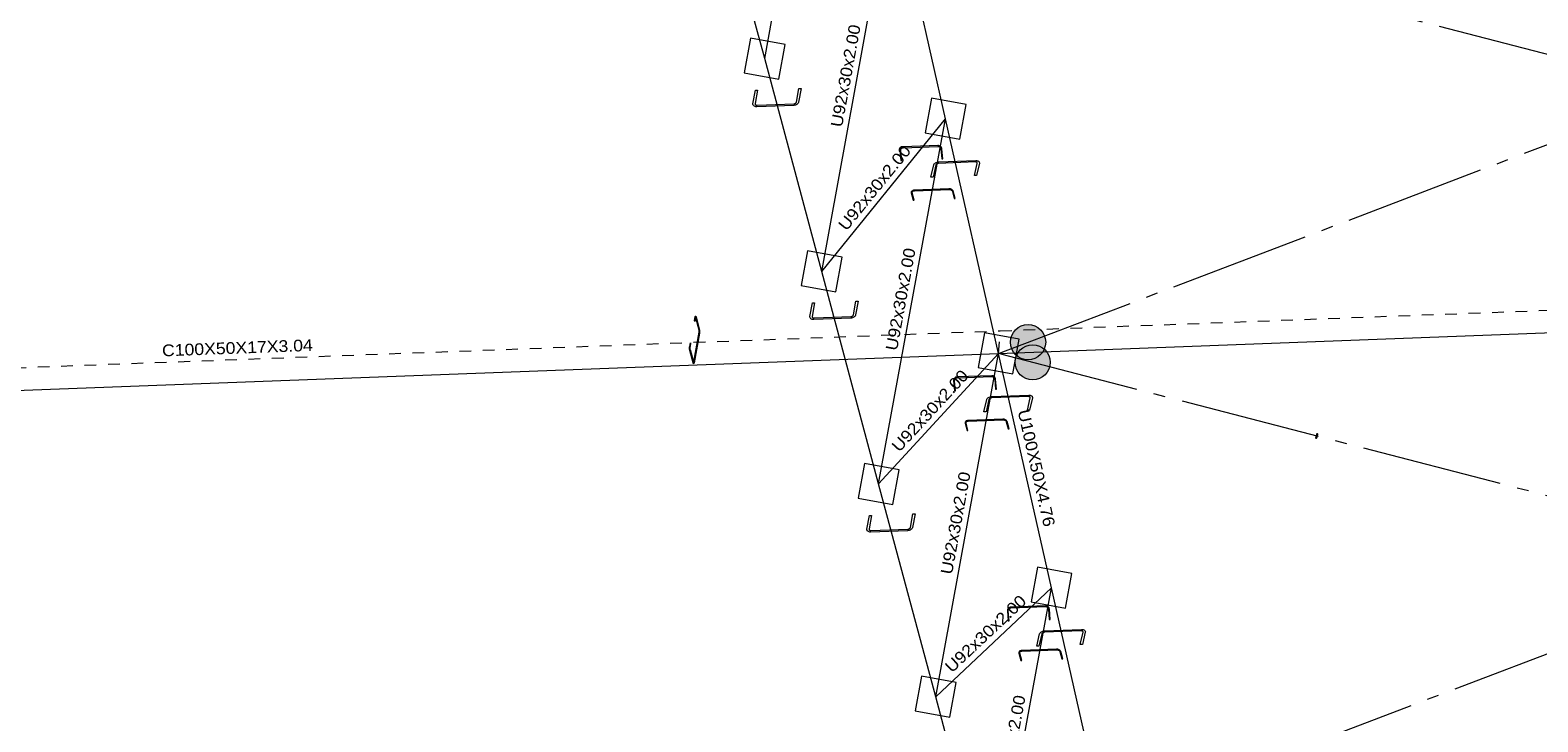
# Model space of a CAD drawing. Header units: millimetres. Extents: x 10 to 1250, y -62 to 528.
# Tile 492 of 656: x 557 to 570, y 508 to 514. Entities that reach past the tile are written whole.
import ezdxf
from ezdxf.enums import TextEntityAlignment as Align

# ---------------------------------------------------------------- set-up
doc = ezdxf.new("R2010")
doc.units = ezdxf.units.MM
doc.header["$LTSCALE"] = 0.05
for name, pattern in [('ACAD_ISO04W100', [30.5, 24, -3, 0.5, -3]), ('CYPE_PUNTO', [0.075, 0, -0.075]), ('CYPE_RAYAPUNTO', [0.4125, 0.2025, -0.105, 0, -0.105])]:
    doc.linetypes.add(name, pattern=pattern)
for name, color, linetype, lineweight in [('ARTICULACOES_EM_EXTREMOS', 7, 'Continuous', 9), ('BARRAS_DE_ACO', 7, 'Continuous', 9), ('NOS', 152, 'Continuous', 9), ('REFERENCIA_DAS_BARRAS', 2, 'Continuous', 9)]:
    doc.layers.add(name, color=color, linetype=linetype, lineweight=lineweight)
doc.layers.add('DIAGONAIS', color=7, linetype='Continuous')
doc.styles.add('CYPETXT', font='arial.ttf', dxfattribs={"height": 0.2})

msp = doc.modelspace()

# ---------------------------------------------------------------- hatches: boundary and pattern name
at = {"layer": 'ARTICULACOES_EM_EXTREMOS'}
h = msp.add_hatch(color=256, dxfattribs=at)
edge = h.paths.add_edge_path()
edge.add_arc((565.4981, 511.4141), 0.15, 0, 360)
h = msp.add_hatch(color=256, dxfattribs=at)
edge = h.paths.add_edge_path()
edge.add_arc((565.5368, 511.2429), 0.15, 0, 360)

# ---------------------------------------------------------------- linework, layer by layer
for centre in [(565.4981, 511.4141), (565.5368, 511.2429)]:
    msp.add_circle(centre, 0.15, dxfattribs=at)
at = {"layer": 'BARRAS_DE_ACO', "linetype": 'ACAD_ISO04W100'}
for p, q in [((565.2465, 511.3183), (577.0093, 515.7946)), ((577.9132, 511.7937), (564.3426, 515.3192)), ((566.1496, 507.3202), (577.9132, 511.7937)), ((578.8163, 507.7956), (565.2465, 511.3183))]:
    msp.add_line(p, q, dxfattribs=at)
at = {"layer": 'BARRAS_DE_ACO'}
for p, q in [((563.2509, 513.8335), (562.7651, 515.6461)), ((563.2509, 513.8335), (563.5538, 515.4855)), ((563.7374, 512.0181), (564.3426, 515.3192)), ((564.7942, 513.3202), (564.3426, 515.3192)), ((563.7374, 512.0181), (563.2509, 513.8335)), ((563.7374, 512.0181), (564.7942, 513.3202)), ((564.2231, 510.2054), (564.7942, 513.3202)), ((565.2465, 511.3183), (564.7942, 513.3202)), ((564.2231, 510.2054), (563.7374, 512.0181)), ((565.2465, 511.3183), (577.9132, 511.7937)), ((552.239, 510.8301), (565.2465, 511.3183)), ((564.2231, 510.2054), (565.2465, 511.3183)), ((564.7096, 508.39), (565.2465, 511.3183)), ((565.698, 509.3192), (565.2465, 511.3183)), ((564.7096, 508.39), (564.2231, 510.2054)), ((564.7096, 508.39), (565.698, 509.3192)), ((565.1953, 506.5774), (565.698, 509.3192)), ((566.1496, 507.3202), (565.698, 509.3192)), ((565.1953, 506.5774), (564.7096, 508.39))]:
    msp.add_line(p, q, dxfattribs=at)
at = {"layer": 'BARRAS_DE_ACO', "linetype": 'CYPE_RAYAPUNTO'}
for p, q in [((565.2595, 511.5111), (577.9262, 511.9866)), ((552.2521, 511.0229), (565.2595, 511.5111))]:
    msp.add_line(p, q, dxfattribs=at)
at = {"layer": 'BARRAS_DE_ACO', "linetype": 'CYPE_PUNTO'}
msp.add_line((565.2465, 511.3183), (565.2595, 511.5111), dxfattribs=at)
msp.add_line((565.2465, 511.3183), (565.2595, 511.5111), dxfattribs=at)
at = {"layer": 'BARRAS_DE_ACO'}
for points in [[(563.1692, 513.4489), (563.1691, 513.4462), (563.1697, 513.4437), (563.171, 513.4414), (563.1729, 513.4394), (563.1754, 513.4378), (563.1784, 513.4367), (563.1817, 513.436), (563.1853, 513.4359), (563.5006, 513.4477), (563.5042, 513.4481), (563.5079, 513.449), (563.5113, 513.4504), (563.5144, 513.4522), (563.5171, 513.4544), (563.5192, 513.4568), (563.5208, 513.4594), (563.5216, 513.4621), (563.5429, 513.5782), (563.5614, 513.5789), (563.5402, 513.4628), (563.5385, 513.4574), (563.5354, 513.4522), (563.5311, 513.4474), (563.5258, 513.4431), (563.5195, 513.4395), (563.5126, 513.4367), (563.5054, 513.4349), (563.4981, 513.4341), (563.1828, 513.4222), (563.1756, 513.4225), (563.169, 513.4238), (563.163, 513.4261), (563.158, 513.4293), (563.1542, 513.4332), (563.1516, 513.4378), (563.1504, 513.4429), (563.1507, 513.4482), (563.172, 513.5643), (563.1905, 513.565), (563.1692, 513.4489)], [(564.4118, 513.0494), (564.4119, 513.0539), (564.4128, 513.0583), (564.4146, 513.0624), (564.4171, 513.066), (564.4204, 513.069), (564.4242, 513.0713), (564.4285, 513.0728), (564.433, 513.0734), (564.729, 513.0845), (564.7336, 513.0843), (564.7381, 513.0831), (564.7423, 513.0811), (564.7461, 513.0784), (564.7494, 513.075), (564.7519, 513.071), (564.7537, 513.0667), (564.7546, 513.0622), (564.7627, 512.9773), (564.7705, 512.9776), (564.7623, 513.0625), (564.7612, 513.0685), (564.7588, 513.0743), (564.7555, 513.0795), (564.7511, 513.084), (564.746, 513.0877), (564.7404, 513.0904), (564.7344, 513.0919), (564.7282, 513.0923), (564.4323, 513.0812), (564.4262, 513.0803), (564.4206, 513.0784), (564.4154, 513.0753), (564.4111, 513.0713), (564.4077, 513.0665), (564.4053, 513.061), (564.4041, 513.0551), (564.4041, 513.0491), (564.4122, 512.9641), (564.42, 512.9644), (564.4118, 513.0494)], [(565.064, 512.9398), (565.0642, 512.9422), (565.0636, 512.9445), (565.0624, 512.9465), (565.0605, 512.9483), (565.0581, 512.9497), (565.0551, 512.9507), (565.0518, 512.9513), (565.0483, 512.9514), (564.733, 512.9396), (564.7293, 512.9392), (564.7257, 512.9384), (564.7222, 512.9371), (564.719, 512.9355), (564.7163, 512.9335), (564.7141, 512.9314), (564.7125, 512.929), (564.7116, 512.9266), (564.6874, 512.8223), (564.6689, 512.8216), (564.693, 512.9259), (564.6949, 512.9307), (564.698, 512.9354), (564.7025, 512.9398), (564.7079, 512.9437), (564.7143, 512.9469), (564.7212, 512.9494), (564.7285, 512.9511), (564.7358, 512.9518), (565.0511, 512.9637), (565.0582, 512.9635), (565.0649, 512.9623), (565.0707, 512.9603), (565.0757, 512.9575), (565.0794, 512.9539), (565.0818, 512.9498), (565.0829, 512.9453), (565.0825, 512.9405), (565.0583, 512.8362), (565.0398, 512.8355), (565.064, 512.9398)], [(564.5094, 512.6879), (564.509, 512.6912), (564.5094, 512.6944), (564.5108, 512.6974), (564.5131, 512.7), (564.516, 512.7022), (564.5197, 512.7039), (564.5238, 512.705), (564.5283, 512.7055), (564.8242, 512.7166), (564.8289, 512.7165), (564.8335, 512.7157), (564.838, 512.7143), (564.8421, 512.7124), (564.8457, 512.7099), (564.8486, 512.7071), (564.8508, 512.7041), (564.8521, 512.7008), (564.8685, 512.6396), (564.8763, 512.6398), (564.8599, 512.7011), (564.8581, 512.7054), (564.8552, 512.7095), (564.8513, 512.7133), (564.8465, 512.7165), (564.8411, 512.7191), (564.8351, 512.721), (564.8289, 512.722), (564.8228, 512.7222), (564.5268, 512.7111), (564.5208, 512.7104), (564.5153, 512.709), (564.5105, 512.7067), (564.5065, 512.7037), (564.5035, 512.7002), (564.5017, 512.6963), (564.501, 512.692), (564.5016, 512.6877), (564.518, 512.6264), (564.5258, 512.6267), (564.5094, 512.6879)], [(563.6556, 511.634), (563.6554, 511.6313), (563.656, 511.6288), (563.6573, 511.6265), (563.6592, 511.6245), (563.6617, 511.6229), (563.6647, 511.6218), (563.668, 511.6212), (563.6716, 511.621), (563.9869, 511.6329), (563.9906, 511.6333), (563.9942, 511.6342), (563.9976, 511.6355), (564.0007, 511.6374), (564.0034, 511.6395), (564.0056, 511.6419), (564.0071, 511.6445), (564.0079, 511.6472), (564.0292, 511.7633), (564.0478, 511.764), (564.0265, 511.6479), (564.0248, 511.6426), (564.0217, 511.6373), (564.0175, 511.6325), (564.0121, 511.6282), (564.0058, 511.6246), (563.999, 511.6218), (563.9917, 511.62), (563.9844, 511.6192), (563.6691, 511.6074), (563.662, 511.6076), (563.6553, 511.6089), (563.6493, 511.6112), (563.6444, 511.6144), (563.6405, 511.6184), (563.6379, 511.6229), (563.6368, 511.628), (563.637, 511.6333), (563.6583, 511.7494), (563.6769, 511.7501), (563.6556, 511.634)], [(562.6421, 511.2463), (562.6425, 511.2448), (562.6431, 511.2437), (562.6436, 511.2431), (562.6441, 511.2429), (562.6447, 511.2431), (562.6451, 511.2439), (562.6456, 511.245), (562.6459, 511.2466), (562.6921, 511.4985), (562.6924, 511.5004), (562.6926, 511.5025), (562.6926, 511.5048), (562.6926, 511.5071), (562.6924, 511.5095), (562.6922, 511.5118), (562.6919, 511.5139), (562.6915, 511.5157), (562.6632, 511.621), (562.6627, 511.6225), (562.6622, 511.6236), (562.6617, 511.6243), (562.6611, 511.6245), (562.6606, 511.6242), (562.6601, 511.6235), (562.6597, 511.6223), (562.6594, 511.6208), (562.6536, 511.5895), (562.6513, 511.5979), (562.6571, 511.6292), (562.6578, 511.6323), (562.6587, 511.6346), (562.6596, 511.6361), (562.6607, 511.6366), (562.6618, 511.6362), (562.6628, 511.6349), (562.6639, 511.6327), (562.6648, 511.6298), (562.6931, 511.5244), (562.6939, 511.5208), (562.6945, 511.5166), (562.695, 511.512), (562.6953, 511.5073), (562.6954, 511.5026), (562.6953, 511.498), (562.6949, 511.4938), (562.6944, 511.49), (562.6482, 511.2381), (562.6475, 511.235), (562.6466, 511.2327), (562.6457, 511.2313), (562.6446, 511.2307), (562.6435, 511.2311), (562.6424, 511.2324), (562.6414, 511.2346), (562.6405, 511.2376), (562.6122, 511.3429), (562.6114, 511.3466), (562.6107, 511.3508), (562.6102, 511.3553), (562.61, 511.36), (562.6099, 511.3648), (562.61, 511.3694), (562.6104, 511.3736), (562.6109, 511.3773), (562.6166, 511.4086), (562.6189, 511.4002), (562.6132, 511.3689), (562.6129, 511.367), (562.6127, 511.3649), (562.6127, 511.3626), (562.6127, 511.3602), (562.6128, 511.3578), (562.6131, 511.3556), (562.6134, 511.3535), (562.6138, 511.3517), (562.6421, 511.2463)], [(564.8708, 511.0853), (564.8708, 511.0899), (564.8718, 511.0943), (564.8736, 511.0985), (564.8762, 511.1021), (564.8795, 511.1051), (564.8833, 511.1075), (564.8876, 511.1089), (564.8921, 511.1096), (565.1881, 511.1207), (565.1927, 511.1204), (565.1972, 511.1192), (565.2014, 511.1172), (565.2052, 511.1145), (565.2084, 511.111), (565.2109, 511.1071), (565.2127, 511.1027), (565.2135, 511.0982), (565.2211, 511.0126), (565.2289, 511.0129), (565.2213, 511.0985), (565.2202, 511.1045), (565.2179, 511.1103), (565.2145, 511.1156), (565.2102, 511.1202), (565.2052, 511.1239), (565.1995, 511.1265), (565.1935, 511.1281), (565.1874, 511.1285), (564.8914, 511.1173), (564.8854, 511.1165), (564.8797, 511.1145), (564.8746, 511.1114), (564.8702, 511.1074), (564.8667, 511.1025), (564.8643, 511.0971), (564.8631, 511.0911), (564.863, 511.0851), (564.8706, 510.9995), (564.8784, 510.9998), (564.8708, 511.0853)], [(565.5161, 510.9385), (565.5163, 510.9409), (565.5158, 510.9432), (565.5146, 510.9452), (565.5127, 510.947), (565.5102, 510.9484), (565.5073, 510.9494), (565.504, 510.95), (565.5004, 510.9501), (565.1851, 510.9383), (565.1814, 510.9379), (565.1778, 510.9371), (565.1743, 510.9358), (565.1712, 510.9342), (565.1684, 510.9322), (565.1662, 510.9301), (565.1646, 510.9277), (565.1637, 510.9253), (565.1395, 510.821), (565.121, 510.8203), (565.1452, 510.9246), (565.147, 510.9294), (565.1502, 510.9341), (565.1546, 510.9385), (565.1601, 510.9424), (565.1664, 510.9456), (565.1733, 510.9481), (565.1806, 510.9498), (565.188, 510.9505), (565.5033, 510.9624), (565.5104, 510.9622), (565.517, 510.961), (565.5229, 510.959), (565.5278, 510.9562), (565.5315, 510.9526), (565.534, 510.9485), (565.535, 510.944), (565.5346, 510.9392), (565.5105, 510.8349), (565.4919, 510.8342), (565.5161, 510.9385)], [(564.9685, 510.7234), (564.9681, 510.7267), (564.9686, 510.7298), (564.97, 510.7328), (564.9722, 510.7355), (564.9752, 510.7377), (564.9788, 510.7394), (564.9829, 510.7405), (564.9874, 510.741), (565.2834, 510.7521), (565.288, 510.7519), (565.2927, 510.7511), (565.2971, 510.7497), (565.3012, 510.7478), (565.3048, 510.7454), (565.3077, 510.7426), (565.3099, 510.7395), (565.3112, 510.7362), (565.3276, 510.675), (565.3354, 510.6753), (565.319, 510.7365), (565.3172, 510.7409), (565.3144, 510.745), (565.3104, 510.7487), (565.3057, 510.7519), (565.3002, 510.7545), (565.2943, 510.7564), (565.2881, 510.7574), (565.2819, 510.7576), (564.9859, 510.7465), (564.9799, 510.7459), (564.9744, 510.7444), (564.9696, 510.7421), (564.9656, 510.7392), (564.9627, 510.7357), (564.9608, 510.7317), (564.9602, 510.7275), (564.9607, 510.7231), (564.9771, 510.6618), (564.9849, 510.6621), (564.9685, 510.7234)], [(564.1415, 509.8208), (564.1413, 509.8181), (564.1419, 509.8156), (564.1432, 509.8133), (564.1451, 509.8113), (564.1476, 509.8097), (564.1506, 509.8086), (564.1539, 509.808), (564.1575, 509.8078), (564.4728, 509.8197), (564.4764, 509.8201), (564.4801, 509.821), (564.4835, 509.8223), (564.4866, 509.8242), (564.4893, 509.8263), (564.4915, 509.8287), (564.493, 509.8313), (564.4938, 509.834), (564.5151, 509.9501), (564.5336, 509.9508), (564.5124, 509.8347), (564.5107, 509.8294), (564.5076, 509.8242), (564.5033, 509.8193), (564.498, 509.815), (564.4917, 509.8114), (564.4848, 509.8086), (564.4776, 509.8068), (564.4703, 509.806), (564.155, 509.7942), (564.1478, 509.7944), (564.1412, 509.7957), (564.1352, 509.798), (564.1302, 509.8012), (564.1264, 509.8052), (564.1238, 509.8097), (564.1227, 509.8148), (564.1229, 509.8201), (564.1442, 509.9362), (564.1627, 509.9369), (564.1415, 509.8208)], [(565.3293, 509.123), (565.3294, 509.1276), (565.3304, 509.132), (565.3322, 509.1362), (565.3348, 509.1399), (565.3381, 509.1429), (565.342, 509.1452), (565.3462, 509.1467), (565.3508, 509.1474), (565.6467, 509.1585), (565.6513, 509.1582), (565.6558, 509.157), (565.66, 509.155), (565.6638, 509.1522), (565.667, 509.1487), (565.6695, 509.1448), (565.6712, 509.1404), (565.672, 509.1358), (565.6791, 509.0497), (565.6869, 509.05), (565.6798, 509.1361), (565.6787, 509.1422), (565.6765, 509.148), (565.6731, 509.1533), (565.6689, 509.1579), (565.6638, 509.1617), (565.6582, 509.1644), (565.6522, 509.1659), (565.6461, 509.1663), (565.3501, 509.1552), (565.3441, 509.1544), (565.3384, 509.1524), (565.3332, 509.1493), (565.3288, 509.1452), (565.3254, 509.1403), (565.3229, 509.1348), (565.3216, 509.1288), (565.3215, 509.1227), (565.3286, 509.0365), (565.3364, 509.0368), (565.3293, 509.123)], [(565.9676, 508.9395), (565.9678, 508.9419), (565.9673, 508.9441), (565.9661, 508.9462), (565.9642, 508.9479), (565.9618, 508.9494), (565.9588, 508.9504), (565.9555, 508.9509), (565.952, 508.951), (565.6367, 508.9392), (565.633, 508.9388), (565.6294, 508.938), (565.6259, 508.9368), (565.6227, 508.9351), (565.62, 508.9332), (565.6178, 508.931), (565.6162, 508.9287), (565.6153, 508.9262), (565.5911, 508.8219), (565.5726, 508.8212), (565.5967, 508.9256), (565.5986, 508.9304), (565.6017, 508.935), (565.6062, 508.9394), (565.6116, 508.9433), (565.6179, 508.9466), (565.6249, 508.9491), (565.6322, 508.9507), (565.6395, 508.9515), (565.9548, 508.9633), (565.9619, 508.9631), (565.9686, 508.962), (565.9744, 508.96), (565.9793, 508.9571), (565.9831, 508.9536), (565.9855, 508.9495), (565.9866, 508.9449), (565.9862, 508.9402), (565.962, 508.8358), (565.9435, 508.8351), (565.9676, 508.9395)], [(565.4269, 508.7616), (565.4265, 508.7649), (565.427, 508.7681), (565.4283, 508.771), (565.4306, 508.7737), (565.4336, 508.7759), (565.4372, 508.7776), (565.4413, 508.7787), (565.4458, 508.7792), (565.7418, 508.7903), (565.7464, 508.7901), (565.751, 508.7894), (565.7555, 508.788), (565.7596, 508.786), (565.7632, 508.7836), (565.7661, 508.7808), (565.7683, 508.7777), (565.7696, 508.7745), (565.786, 508.7132), (565.7938, 508.7135), (565.7774, 508.7748), (565.7756, 508.7791), (565.7727, 508.7832), (565.7688, 508.7869), (565.764, 508.7902), (565.7586, 508.7928), (565.7526, 508.7946), (565.7465, 508.7957), (565.7403, 508.7959), (565.4443, 508.7848), (565.4383, 508.7841), (565.4328, 508.7826), (565.428, 508.7803), (565.424, 508.7774), (565.421, 508.7739), (565.4192, 508.7699), (565.4185, 508.7657), (565.4191, 508.7613), (565.4355, 508.7001), (565.4433, 508.7003), (565.4269, 508.7616)]]:
    msp.add_lwpolyline(points, close=True, dxfattribs=at)
at = {"layer": 'DIAGONAIS'}
msp.add_lwpolyline([(567.9567, 510.6006), (567.9574, 510.6036), (567.9582, 510.607), (567.9592, 510.6107), (567.9601, 510.6144), (567.9611, 510.6182), (567.9621, 510.6218), (567.963, 510.6251), (567.9638, 510.6279), (567.9645, 510.6302), (567.965, 510.6319), (567.9653, 510.6329), (567.9655, 510.6331), (567.9654, 510.6326), (567.9652, 510.6314), (567.9648, 510.6295), (567.9642, 510.627), (567.9635, 510.6239), (567.9627, 510.6205), (567.9617, 510.6169), (567.9607, 510.6131), (567.9598, 510.6093), (567.9588, 510.6057), (567.9579, 510.6024), (567.9571, 510.5996), (567.9564, 510.5973), (567.9559, 510.5956), (567.9556, 510.5947), (567.9554, 510.5944), (567.9555, 510.5949), (567.9557, 510.5961), (567.9561, 510.5981), (567.9567, 510.6006)], close=True, dxfattribs=at)
at = {"layer": 'NOS'}
for points in [[(563.0763, 513.713), (563.3714, 513.6589), (563.4255, 513.954), (563.1304, 514.0081), (563.0763, 513.713)], [(564.6196, 513.1997), (564.9147, 513.1456), (564.9688, 513.4406), (564.6737, 513.4947), (564.6196, 513.1997)], [(563.5628, 511.8976), (563.8578, 511.8435), (563.9119, 512.1386), (563.6169, 512.1927), (563.5628, 511.8976)], [(565.0719, 511.1978), (565.367, 511.1437), (565.4211, 511.4388), (565.126, 511.4929), (565.0719, 511.1978)], [(564.0485, 510.0849), (564.3436, 510.0308), (564.3977, 510.3259), (564.1026, 510.38), (564.0485, 510.0849)], [(565.5234, 509.1987), (565.8185, 509.1446), (565.8726, 509.4397), (565.5776, 509.4938), (565.5234, 509.1987)], [(564.535, 508.2695), (564.8301, 508.2154), (564.8842, 508.5105), (564.5891, 508.5646), (564.535, 508.2695)]]:
    msp.add_lwpolyline(points, close=True, dxfattribs=at)

# ---------------------------------------------------------------- texts
at = {"layer": 'REFERENCIA_DAS_BARRAS', "style": 'CYPETXT'}
for s, rotation, width, p, p2 in [('U92x30x2.00', 79.60974, 1.074994, (563.911, 513.2424), (564.0706, 514.1129)), ('U92x30x2.00', 50.9101, 1.074994, (563.9481, 512.357), (564.5061, 513.0439)), ('U92x30x2.00', 79.60974, 1.074994, (564.3797, 511.3366), (564.5393, 512.2071)), ('C100X50X17X3.04', 2.10972, 1.075925, (558.1109, 511.2929), (559.397, 511.3402)), ('U92x30x2.00', 47.40918, 1.074994, (564.3985, 510.47), (564.9974, 511.1215)), ('U100X50X4.76', 282.71006, 1.076389, (565.4087, 510.8273), (565.6331, 509.8323)), ('U92x30x2.00', 79.60974, 1.074994, (564.849, 509.4279), (565.0087, 510.2984)), ('U92x30x2.00', 43.20916, 1.074994, (564.8471, 508.588), (565.4922, 509.1939)), ('U92x30x2.00', 79.60974, 1.074994, (565.3177, 507.5221), (565.4773, 508.3926))]:
    msp.add_text(s, height=0.1, rotation=rotation, dxfattribs=dict(at, width=width)).set_placement(p, p2, align=Align.FIT)

doc.saveas('drawing.dxf')
